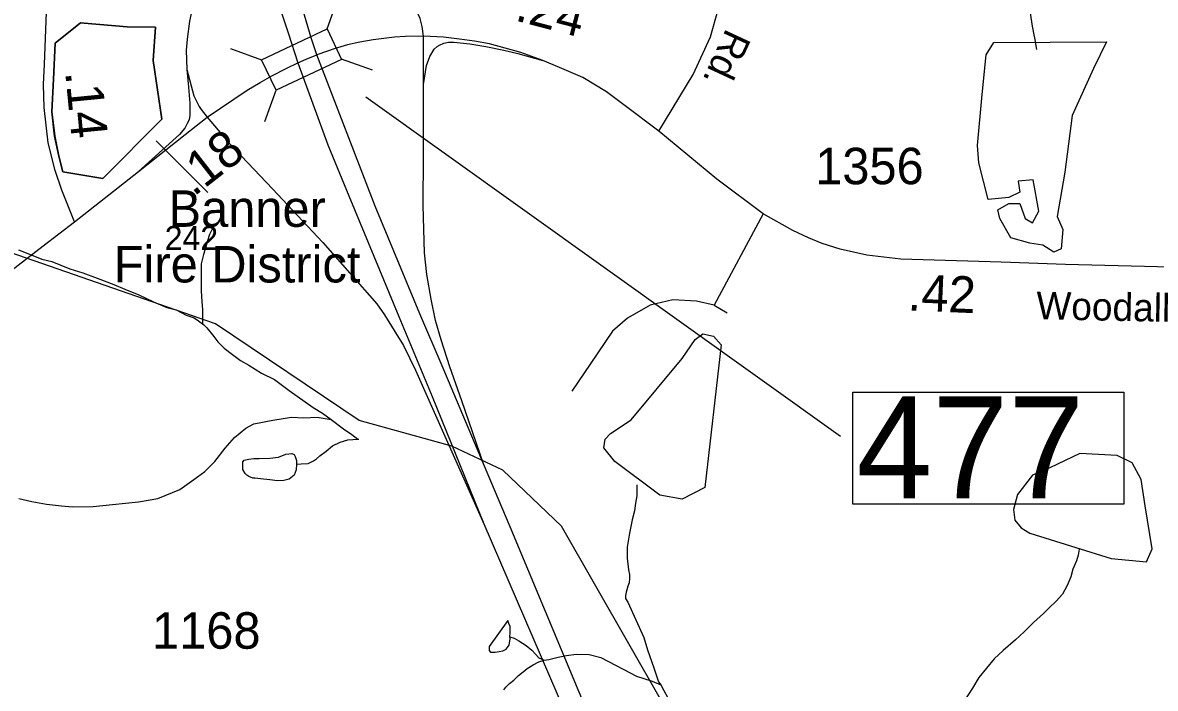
# Model space of a CAD drawing. Extents: x 2082433 to 2279600, y 546599 to 755198.
# Drawn here: x 2139002 to 2142883, y 607013 to 609294 of the extents above; entities that cross this region are included whole.
import ezdxf

# ---------------------------------------------------------------- set-up
doc = ezdxf.new("R2010")
doc.units = 0
for name, color, linetype in [('Exist Boundary Political City Limit New', 7, 'Continuous'), ('Exist Boundary Political Fire Districts', 7, 'Continuous'), ('Exist Boundary Political Fire Districts Label', 7, 'Continuous'), ('Exist Hydrographic Creek Single Shore', 7, 'Continuous'), ('Exist Hydrographic Misc Water Feature', 7, 'Continuous'), ('Exist Hydrographic Pond Over 1500 Sq Ft', 7, 'Continuous'), ('Exist Road Non-System Type 51', 7, 'Continuous'), ('Exist Road Primary Interstate Divided Center Attributed', 7, 'Continuous'), ('Exist Road Primary Interstate Ramp 1 Lane Attributed', 7, 'Continuous'), ('Exist Road Primary NC Attributed', 7, 'Continuous'), ('Exist Road Primary NC Label', 7, 'Continuous'), ('Exist Road Primary NC Service Mileage Hundredths English Label', 7, 'Continuous'), ('Exist Road Secondary Mileage Hundredths English Label', 7, 'Continuous'), ('Exist Road Secondary Structure Standard Bridge CELL', 7, 'Continuous'), ('Exist Road Secondary Structure Standard Bridge Number Label', 7, 'Continuous'), ('Exist Road Secondary Type 51 Attributed', 7, 'Continuous'), ('Exist Road Secondary Type 51 Label', 7, 'Continuous'), ('Exist Road Secondary Type 51 Number Label', 7, 'Continuous'), ('Map Preparation Boundary City Limit Buffer Line', 7, 'Continuous')]:
    doc.layers.add(name, color=color, linetype=linetype)

msp = doc.modelspace()

# ---------------------------------------------------------------- linework, layer by layer
at = {"layer": 'Exist Boundary Political City Limit New'}
msp.add_lwpolyline([(2139479, 608963), (2139275.8, 608760.1), (2139139, 608782), (2139125.5, 608835.9), (2139111.2, 608904.9), (2139101.2, 608988.3), (2139107.2, 609100.2), (2139113.2, 609223.4), (2139199.5, 609293.5), (2139211.8, 609291.6), (2139359.8, 609279.8), (2139456.8, 609277.8), (2139449, 609164.4), (2139479, 608963)], dxfattribs=at)
at = {"layer": 'Exist Boundary Political Fire Districts'}
for points in [[(2139456.8, 609277.8), (2139359.6, 609279.8), (2139211.8, 609291.6), (2139199.5, 609293.5), (2139113.2, 609223.4), (2139107.2, 609100.2), (2139101.3, 608988.3), (2139111.3, 608904.9), (2139125.5, 608835.9), (2139139, 608782), (2139275.8, 608760.1), (2139479, 608963), (2139449.1, 609164.4), (2139456.8, 609277.8)], [(2139458.8, 608888.5), (2139636, 608711.2)]]:
    msp.add_lwpolyline(points, dxfattribs=at)
at = {"layer": 'Exist Hydrographic Creek Single Shore'}
msp.add_lwpolyline([(2142400, 605050.7), (2142383, 605208.6), (2141954, 606181.7), (2141844.9, 606321.7), (2141310, 606762.2), (2140848, 607568.8), (2140647, 607759.8), (2140471.9, 607842.1), (2140154.9, 607930.5), (2139661.9, 608262), (2138527, 608655.6), (2138092.9, 608871.1), (2137825.9, 609119.3), (2137581.9, 609534.2), (2137230.8, 609918.6), (2137196.8, 609909.5)], dxfattribs=at)
at = {"layer": 'Exist Hydrographic Misc Water Feature'}
for points in [[(2142477.1, 609201.9), (2142474.8, 609214), (2142470.9, 609236.1), (2142466.8, 609257.8), (2142460.9, 609287.9), (2142452.2, 609349.6)], [(2139656.8, 608599.6), (2139650.6, 608585.9), (2139642.4, 608567.7), (2139635, 608545.7), (2139628.7, 608525.5), (2139620.9, 608499.5), (2139613.1, 608467.5), (2139613.1, 608439.5), (2139613.5, 608421.6), (2139613.5, 608403.7), (2139613.5, 608373.7), (2139615.8, 608337.7), (2139617.8, 608309.8), (2139618, 608287.5), (2139618.2, 608261.5)], [(2138987.1, 608514.7), (2139025.2, 608500.8), (2139067.2, 608483.1), (2139101.3, 608475.6), (2139163.4, 608449.5), (2139207.5, 608436), (2139257.1, 608417.9), (2139313.9, 608396.3), (2139351.7, 608380.5), (2139399.6, 608360.6), (2139449.7, 608336.8), (2139495.8, 608317.3), (2139527.6, 608309.3), (2139562, 608291.5), (2139589.7, 608281.6), (2139604.3, 608271.7), (2139618.2, 608261.5)], [(2139618.2, 608261.5), (2139622.3, 608257.6), (2139632.2, 608247.6), (2139656.2, 608218.1), (2139670.5, 608200.1), (2139692.4, 608178.1), (2139720.1, 608156), (2139748.6, 608136.3), (2139776.7, 608120.3), (2139820.4, 608092.6), (2139864.9, 608070.9), (2139915.1, 608032.9), (2139997.4, 607975.4), (2140029.3, 607955.6), (2140059.3, 607933.6)], [(2138988.9, 607663.2), (2139032.8, 607653.3), (2139083, 607643.3), (2139134.7, 607637.9), (2139172.8, 607634.2), (2139243, 607636.1), (2139309, 607642.4), (2139398.8, 607651.1), (2139464.6, 607663), (2139540.7, 607693.7), (2139588.5, 607727.8), (2139626.2, 607755.8), (2139660, 607790), (2139695.7, 607836.1), (2139727.7, 607872.2), (2139765.9, 607904.6), (2139793.5, 607918.6), (2139859.4, 607931), (2139923.1, 607941.2), (2139965.4, 607939.3), (2140011.3, 607941.7), (2140059.3, 607933.6)], [(2140059.3, 607933.6), (2140101.1, 607902.1), (2140129.6, 607882), (2140150, 607866), (2140153.4, 607866.2)], [(2139940.4, 607781.2), (2139956.1, 607781.3), (2139980.1, 607783.3), (2139998.2, 607791.6), (2140008, 607799.4), (2140019.9, 607809.8), (2140041.7, 607825.5), (2140063.4, 607843.8), (2140089.6, 607856), (2140115.7, 607863.8), (2140150, 607866), (2140153.4, 607866.2)], [(2139940.4, 607781.2), (2139938.3, 607761.3), (2139932.4, 607743.2), (2139914.3, 607729.3), (2139896.5, 607725), (2139874.5, 607723.1), (2139848.5, 607727.1), (2139816.3, 607730.7), (2139798.3, 607732.6), (2139790.3, 607732.6), (2139776.3, 607738.7), (2139770.2, 607742.5), (2139764, 607748.3), (2139756.2, 607762.5), (2139756.2, 607780.3), (2139756.2, 607788.4), (2139760.1, 607794.3), (2139776.1, 607798.4), (2139793.9, 607800.6), (2139812.2, 607800.6), (2139848.1, 607800.9), (2139878, 607804.9), (2139903.9, 607815.2), (2139923.7, 607817), (2139932.2, 607813.3), (2139935.6, 607807.1), (2139939.7, 607793.1), (2139940.4, 607781.2)], [(2141105.9, 607710.4), (2141106.1, 607698.2), (2141105.9, 607672.3), (2141102.2, 607646.5), (2141098.5, 607620.3), (2141090.7, 607590.2), (2141080.9, 607544.3), (2141072.9, 607496.4), (2141072.9, 607458.3), (2141077.2, 607418.3), (2141081.5, 607402.3), (2141081.5, 607390.5), (2141079.4, 607374.6), (2141075.1, 607362.3), (2141071.4, 607350.2), (2141069.8, 607342.4), (2141067.7, 607330.5), (2141067.7, 607320.4)], [(2142622.2, 607489.2), (2142619, 607469.1), (2142612.6, 607449.3), (2142600.7, 607421.1), (2142592.9, 607395.1), (2142581.2, 607364.8), (2142565, 607334.8), (2142543.3, 607311), (2142519.5, 607288.6), (2142499.2, 607268.6), (2142465.8, 607238.3), (2142433.6, 607206.3), (2142403.9, 607178.3), (2142362, 607142), (2142330.2, 607114.1), (2142278.2, 607049.7), (2142256.4, 607013.6), (2142226.7, 606967.4)], [(2141067.7, 607320.4), (2141075.5, 607308.2), (2141130.5, 607186.8), (2141142.2, 607144.9), (2141164.5, 607082.7), (2141180.9, 607034.8), (2141188.9, 607025.1)], [(2140670.5, 607188.6), (2140672.4, 607202.5), (2140672.2, 607224.5), (2140667.9, 607234.8), (2140666, 607238.4), (2140664, 607244.8), (2140600.4, 607156.2), (2140600.6, 607152.1), (2140600.4, 607148.6), (2140600.6, 607142.4), (2140604.7, 607136.5), (2140608.6, 607136.4), (2140620.5, 607136.6), (2140634.5, 607138.5), (2140646.8, 607140.7), (2140658.9, 607146.6), (2140668.7, 607160.5), (2140672.4, 607182.6), (2140670.5, 607188.6)], [(2140670.5, 607188.6), (2140686.3, 607184.6), (2140702.1, 607174.9), (2140726.7, 607159.1), (2140746.6, 607143.1), (2140758.7, 607129.1), (2140770.8, 607117.1), (2140788.7, 607109.1)], [(2140650.5, 607007.2), (2140657, 607016.7), (2140669.3, 607028.6), (2140684.9, 607040.9), (2140700.7, 607056.7), (2140716.9, 607068.9), (2140730.8, 607081), (2140750.9, 607092.9), (2140770.6, 607102.9), (2140788.7, 607109.1)], [(2140788.7, 607109.1), (2140804.7, 607111.2), (2140836.6, 607119.3), (2140864.7, 607125.6), (2140898.8, 607129.8), (2140942.7, 607128), (2140982.6, 607117.9), (2141032.7, 607092.1), (2141058.9, 607078.4), (2141104.6, 607054.4), (2141159, 607036.9), (2141188.9, 607025.1)], [(2141188.9, 607025.1), (2141199.2, 607004.9), (2141225.2, 606957.1), (2141245.1, 606923.3)]]:
    msp.add_lwpolyline(points, dxfattribs=at)
at = {"layer": 'Exist Hydrographic Pond Over 1500 Sq Ft'}
for points in [[(2142303.6, 609183.2), (2142329.3, 609225.3), (2142715.2, 609227.7), (2142670.7, 609136.5), (2142598.2, 608975.1), (2142572.5, 608781), (2142546.8, 608629), (2142565.5, 608584.6), (2142560.8, 608519.1), (2142535.1, 608507.4), (2142497.7, 608530.8), (2142453.3, 608537.8), (2142387.8, 608556.5), (2142350.4, 608622), (2142343.3, 608652.4), (2142380.8, 608673.5), (2142418.2, 608673.5), (2142436.9, 608622), (2142462.6, 608608), (2142483.7, 608647.7), (2142464.9, 608755.3), (2142413.5, 608750.6), (2142418.2, 608713.2), (2142380.8, 608694.5), (2142310.6, 608687.5), (2142277.9, 608813.8), (2142273.2, 608872.2), (2142289.6, 609047.6)], [(2141369.4, 608219.8), (2141395.1, 608189.4), (2141339, 607700.7), (2141261.8, 607660.9), (2141184.7, 607674.9), (2141030.3, 607789.5), (2140992.9, 607836.3), (2140997.6, 607866.7), (2141016.3, 607885.4), (2141086.4, 607932.2), (2141261.8, 608142.6), (2141306.3, 608208.1), (2141332, 608226.8)], [(2142453.3, 607544), (2142731.5, 607457.5), (2142853.1, 607445.8), (2142871.8, 607490.2), (2142848.4, 607637.5), (2142834.4, 607728.7), (2142804, 607784.9), (2142752.6, 607810.6), (2142624, 607817.6), (2142521.1, 607768.5), (2142462.6, 607742.8), (2142411.2, 607677.3), (2142397.1, 607625.8), (2142401.8, 607588.4), (2142422.9, 607562.7)]]:
    msp.add_lwpolyline(points, close=True, dxfattribs=at)
at = {"layer": 'Exist Road Non-System Type 51'}
for p, q in [((2141538.8, 608638.1), (2141371.7, 608325)), ((2141371.7, 608325), (2141416.2, 608299.3))]:
    msp.add_line(p, q, dxfattribs=at)
msp.add_lwpolyline([(2141371.7, 608325), (2141310.9, 608339.1), (2141229.1, 608343.7), (2141151.9, 608325), (2141074.7, 608280.6), (2141023.3, 608236.2), (2140946.1, 608123.9), (2140883, 608030.4)], dxfattribs=at)
at = {"layer": 'Exist Road Primary Interstate Divided Center Attributed'}
for points in [[(2139679.3, 610256.1), (2139780.7, 609735.7), (2139853.2, 609434), (2139910.9, 609258.9), (2139944.9, 609155.5)], [(2140010.1, 609183), (2139990.3, 609241.5), (2139890.6, 609581.4), (2139839.2, 609812.9), (2139753.3, 610261.4)], [(2140439.4, 608117.8), (2140363.1, 608296), (2140209.2, 608665), (2140010.1, 609183)], [(2139944.9, 609155.5), (2140047.5, 608875.3), (2140119.8, 608699.9), (2140290.3, 608286.2), (2140405.1, 608012.7)], [(2142289.3, 600244.4), (2142193.2, 601036.8), (2142088.2, 601902), (2141909.3, 603424.4), (2141828.1, 604097.7), (2141783.1, 604420.9), (2141758.2, 604671.4), (2141713.3, 604944.9), (2141667.4, 605151.5), (2141604.3, 605340.8), (2141289.8, 606102.6), (2140968.9, 606854.4), (2140672.2, 607566.5), (2140580.2, 607781.9), (2140439.4, 608117.8)], [(2140405.1, 608012.7), (2140582, 607576.6), (2140889.2, 606863.6), (2141159.6, 606209.1), (2141502.9, 605392.5), (2141566, 605203.1), (2141615.8, 605031), (2141646.4, 604902.9), (2141677, 604700.1), (2141755.4, 604013.5), (2141829, 603418.7), (2141994.4, 601957.5), (2142217.1, 600147.6)]]:
    msp.add_lwpolyline(points, dxfattribs=at)
at = {"layer": 'Exist Road Primary Interstate Ramp 1 Lane Attributed'}
for points in [[(2140374.7, 609247.1), (2140370.8, 609280.7), (2140363.2, 609308.1), (2140339, 609363), (2140329.3, 609385.6), (2140310.6, 609419.2), (2140291.4, 609448.3), (2140245.9, 609505), (2139985.7, 609803.5), (2139944.2, 609859.7), (2139900.5, 609928.2), (2139862.9, 610003.7), (2139829.5, 610075.4), (2139810.4, 610126.9), (2139790.4, 610183.2), (2139776.7, 610229.2), (2139676.3, 610637.8)], [(2139625.7, 610502.7), (2139670.7, 610168.4), (2139681.7, 610054.6), (2139684.3, 609997.3), (2139684.3, 609933.1), (2139682.4, 609864.4), (2139670.8, 609763.4), (2139655.5, 609679.8), (2139631.1, 609562.6), (2139596, 609406), (2139573.3, 609298.2), (2139564.9, 609236.6), (2139561.4, 609199.8), (2139564.2, 609133.5), (2139570.3, 609073)], [(2140375.1, 609081.7), (2140374.7, 609247.1)], [(2140375.1, 609081.7), (2140385.8, 609146.9), (2140396.6, 609178.2), (2140412.1, 609202.6), (2140422.3, 609211.5), (2140430.1, 609217), (2140445.3, 609223.3), (2140461, 609226.9), (2140479.2, 609226.8), (2140534.3, 609221.2), (2140588.6, 609212.3), (2140650.5, 609199.6), (2140698.9, 609188.1), (2140783.7, 609164.2)], [(2139564.2, 609133.5), (2139588.7, 609042.3), (2139606.4, 609006.8), (2139613.8, 608995.5), (2139633.6, 608969.2)], [(2139570.3, 609073), (2139574.1, 609017.6), (2139574.7, 608975.5), (2139571.7, 608960.8), (2139565.1, 608947.5), (2139556.9, 608932.4), (2139538.7, 608910.2), (2139398.8, 608783.2)], [(2140580.2, 607781.9), (2140506.5, 607998), (2140465.4, 608114.4), (2140435.7, 608207.3), (2140416.7, 608272.6), (2140401, 608346.4), (2140386.5, 608430.4), (2140378.2, 608504.8), (2140373.5, 608666.5), (2140374.7, 608837.5), (2140375.1, 609081.7)], [(2139633.6, 608969.2), (2139708.8, 608881), (2139858.1, 608724.2), (2140030.2, 608540.6), (2140215.8, 608330.2), (2140241.8, 608292.2), (2140274.3, 608238.8), (2140306.1, 608187.9), (2140348.1, 608102.6), (2140582, 607576.6)]]:
    msp.add_lwpolyline(points, dxfattribs=at)
at = {"layer": 'Exist Road Primary NC Attributed'}
for points in [[(2139944.9, 609155.5), (2139973.2, 609168.1), (2140010.1, 609183)], [(2139633.6, 608969.2), (2139770.7, 609061.8), (2139815.4, 609088.8), (2139855, 609111.1), (2139906.5, 609138.1), (2139944.9, 609155.5)], [(2139558.3, 608910.6), (2139633.6, 608969.2)], [(2139178.7, 608611), (2139398.8, 608783.2), (2139558.3, 608910.6)], [(2138888.7, 608388.2), (2139071.7, 608529.4), (2139178.7, 608611)]]:
    msp.add_lwpolyline(points, dxfattribs=at)
at = {"layer": 'Exist Road Secondary Structure Standard Bridge CELL'}
for p, q in [((2140044.8, 609272), (2140083, 609378.6)), ((2139713.9, 609204.8), (2139820.5, 609166.6)), ((2140093.2, 609169.7), (2140199.7, 609131.5)), ((2139831.7, 608955.4), (2139869.9, 609061.9))]:
    msp.add_line(p, q, dxfattribs=at)
msp.add_lwpolyline([(2139820.5, 609166.6), (2140044.6, 609272.5), (2140094.1, 609167.8), (2139869.9, 609061.9)], close=True, dxfattribs=at)
at = {"layer": 'Exist Road Secondary Structure Standard Bridge Number Label'}
msp.add_line((2140177.4, 609039.1), (2141804.6, 607876.8), dxfattribs=at)
msp.add_lwpolyline([(2141846.1, 608027.8), (2142775.1, 608027.8), (2142775.1, 607643.7), (2141846.1, 607643.7)], close=True, dxfattribs=at)
at = {"layer": 'Exist Road Secondary Type 51 Attributed'}
for points in [[(2141181.1, 608922.2), (2141299.3, 609115.6), (2141358.5, 609245.6), (2141384.9, 609338.8), (2141400.1, 609443.7), (2141401.4, 609509.7), (2141398.7, 609560.5), (2141392.4, 609615.6), (2141370.6, 609697.7), (2141351.6, 609746.2), (2141325.8, 609796.5), (2141280.2, 609862), (2141231.1, 609925.1), (2141089.7, 610090), (2140896.7, 610315.6), (2140789.7, 610457.1), (2140683.4, 610607.9), (2140584, 610752.9), (2140454.3, 610965.7), (2140398.6, 611067.4), (2140324.6, 611205.4), (2140261.7, 611337.3), (2140154.8, 611598.6), (2140083.4, 611816.2)], [(2139178.7, 608611), (2139135.4, 608719.7), (2139112.6, 608786.9), (2139089, 608882.2), (2139074.7, 609003.4), (2139073.1, 609081.5), (2139076.6, 609151.3), (2139084.7, 609357.9)], [(2140374.7, 609247.1), (2140313.6, 609246.7), (2140275.7, 609244.2), (2140202.4, 609235.3), (2140157.4, 609226.4), (2140114.7, 609217.1), (2140091.9, 609211), (2140068.6, 609204), (2140045.9, 609196.4), (2140010.1, 609183)], [(2140708.5, 609191.3), (2140600.9, 609220.5), (2140549.8, 609230.3), (2140498.6, 609237.4), (2140443.2, 609244.2), (2140374.7, 609247.1)], [(2141181.1, 608922.2), (2141065.8, 609009.1), (2141002.2, 609056.4), (2140920.9, 609105.2), (2140841, 609140.5), (2140783.7, 609164.2), (2140708.5, 609191.3)], [(2143270.8, 608493.4), (2143125.1, 608466.5), (2143007.5, 608456), (2142890.5, 608457.2), (2142575.4, 608465.3), (2142354.5, 608472.9), (2142010.7, 608483.5), (2141893.9, 608497.2), (2141803.3, 608517.4), (2141741.3, 608536.7), (2141694, 608556.8), (2141640.8, 608581.9), (2141538.8, 608638.1), (2141380.6, 608757.8), (2141181.1, 608922.2)]]:
    msp.add_lwpolyline(points, dxfattribs=at)
at = {"layer": 'Map Preparation Boundary City Limit Buffer Line'}
msp.add_lwpolyline([(2139479, 608963), (2139275.8, 608760.1), (2139139, 608782), (2139125.5, 608835.9), (2139111.2, 608904.9), (2139101.2, 608988.3), (2139107.2, 609100.2), (2139113.2, 609223.4), (2139199.5, 609293.5), (2139211.8, 609291.6), (2139359.8, 609279.8), (2139456.8, 609277.8), (2139449, 609164.4), (2139479, 608963)], dxfattribs=at)

# ---------------------------------------------------------------- texts
at = {"layer": 'Exist Boundary Political Fire Districts Label'}
for s, p in [('Banner', (2139501.5, 608593.9)), ('Fire District', (2139313.8, 608403.3))]:
    msp.add_text(s, height=125, dxfattribs=at).set_placement(p)
at = {"layer": 'Exist Road Primary NC Label'}
msp.add_text('242', height=82.02, dxfattribs=at).set_placement((2139488.4, 608514.8))
at = {"layer": 'Exist Road Primary NC Service Mileage Hundredths English Label'}
msp.add_text('.18', height=125, rotation=37.9019, dxfattribs=at).set_placement((2139587.2, 608695.4))
at = {"layer": 'Exist Road Secondary Mileage Hundredths English Label'}
for s, rotation, p in [('.24', 345.3148, (2140685, 609301.9)), ('.14', 275.5722, (2139147.2, 609124.3)), ('.42', 357.599, (2142033, 608307.7))]:
    msp.add_text(s, height=125, rotation=rotation, dxfattribs=at).set_placement(p)
at = {"layer": 'Exist Road Secondary Structure Standard Bridge Number Label'}
msp.add_text('477', height=350, dxfattribs=at).set_placement((2141858.6, 607663.5))
at = {"layer": 'Exist Road Secondary Type 51 Label'}
for s, rotation, p in [('Rd.', 245.1186, (2141413.3, 609277.2)), ('Woodall', 358.8871, (2142474.3, 608277.3))]:
    msp.add_text(s, height=95, rotation=rotation, dxfattribs=at).set_placement(p)
at = {"layer": 'Exist Road Secondary Type 51 Number Label'}
for s, p in [('1356', (2141717.3, 608739.9)), ('1168', (2139444.9, 607148.3))]:
    msp.add_text(s, height=125, dxfattribs=at).set_placement(p)

doc.saveas('drawing.dxf')
